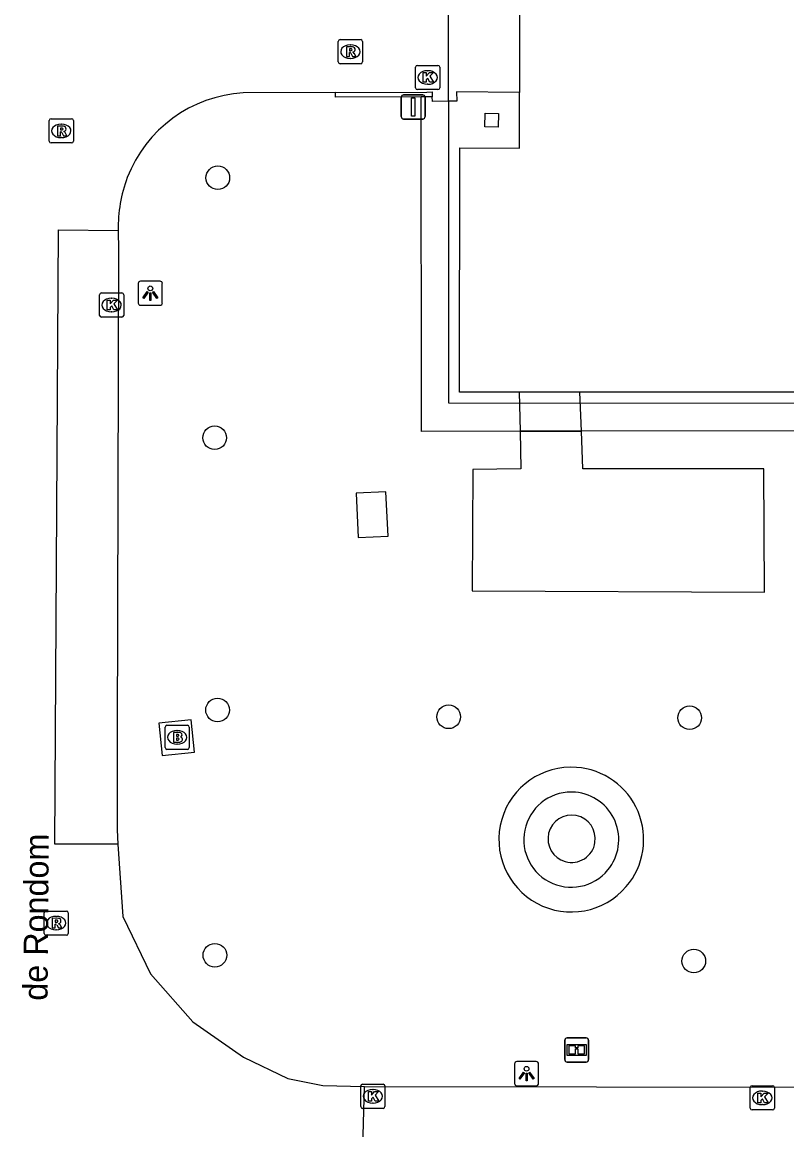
# Model space of a CAD drawing. Extents: x 161477 to 163040, y 383680 to 384868.
# Drawn here: x 162436.16 to 162467.82, y 384444.82 to 384490.67 of the extents above; entities that cross this region are included whole.
import ezdxf

# ---------------------------------------------------------------- set-up
doc = ezdxf.new("R2010")
doc.units = 0
for name, color, linetype in [('IMGEO_Boom', 7, 'Continuous'), ('IMGEO_Brandkraan', 7, 'Continuous'), ('IMGEO_Informatiebord', 7, 'Continuous'), ('IMGEO_Kolk', 7, 'Continuous'), ('IMGEO_Lichtpunt', 7, 'Continuous'), ('IMGEO_Muur', 7, 'Continuous'), ('IMGEO_Openbare_ruimte_label', 7, 'Continuous'), ('IMGEO_Pand', 7, 'Continuous'), ('IMGEO_Parkeervlak_open', 7, 'Continuous'), ('IMGEO_Rijbaan_lokaal_open', 7, 'Continuous'), ('IMGEO_Rioolput', 7, 'Continuous'), ('IMGEO_Verkeersbordpaal', 7, 'Continuous'), ('IMGEO_Voetpad_gesloten', 7, 'Continuous'), ('IMGEO_Voetpad_halfverhard', 7, 'Continuous'), ('IMGEO_Voetpad_open', 7, 'Continuous')]:
    doc.layers.add(name, color=color, linetype=linetype)

msp = doc.modelspace()

# ---------------------------------------------------------------- linework, layer by layer
at = {"layer": 'IMGEO_Boom'}
for centre in [(162444.26, 384484.23), (162444.13, 384473.47), (162444.25, 384462.2), (162453.82, 384461.92), (162463.8, 384461.88), (162444.14, 384452.05), (162463.97, 384451.81)]:
    msp.add_circle(centre, 0.489, dxfattribs=at)
at = {"layer": 'IMGEO_Brandkraan'}
for p, q in [((162442.079, 384460.644), (162442.079, 384461.496)), ((162442.154, 384461.57), (162443.006, 384461.57)), ((162442.567, 384461.35), (162442.592, 384461.35)), ((162443.08, 384461.496), (162443.08, 384460.644)), ((162442.59, 384460.79), (162442.565, 384460.79)), ((162443.006, 384460.57), (162442.154, 384460.57))]:
    msp.add_line(p, q, dxfattribs=at)
for points in [[(162442.079, 384460.644), (162442.079, 384461.496)], [(162442.154, 384461.57), (162443.006, 384461.57)], [(162442.427, 384461.27), (162442.427, 384460.87), (162442.64, 384460.87)], [(162442.658, 384461.27), (162442.427, 384461.27)], [(162443.08, 384461.496), (162443.08, 384460.644)], [(162442.606, 384461.189), (162442.552, 384461.189), (162442.552, 384461.113)], [(162442.552, 384461.113), (162442.605, 384461.113)], [(162442.614, 384461.037), (162442.552, 384461.037), (162442.552, 384460.956)], [(162442.552, 384460.956), (162442.614, 384460.956)], [(162443.006, 384460.57), (162442.154, 384460.57)]]:
    msp.add_lwpolyline(points, dxfattribs=at)
for centre, radius, start, end in [((162442.156, 384461.494), 0.0765, 91.552, 178.448), ((162442.156, 384461.494), 0.0765, 91.552, 178.448), ((162442.662, 384461.125), 0.145, 59.4692, 91.5367), ((162442.687, 384461.172), 0.0922, 285.5137, 58.1501), ((162443.004, 384461.494), 0.0765, 1.552, 88.448), ((162443.004, 384461.494), 0.0765, 1.552, 88.448), ((162442.607, 384461.151), 0.0379, 267.8285, 90.9355), ((162442.615, 384460.996), 0.0404, 269.8759, 90.5077), ((162442.646, 384461.121), 0.251, 268.6676, 293.5347), ((162442.692, 384460.98), 0.105, 301.3115, 78.989), ((162442.156, 384460.646), 0.0765, 181.552, 268.448), ((162442.156, 384460.646), 0.0765, 181.552, 268.448), ((162443.004, 384460.646), 0.0765, 271.552, 358.448), ((162443.004, 384460.646), 0.0765, 271.552, 358.448)]:
    msp.add_arc(centre, radius, start, end, dxfattribs=at)
for centre, major_axis, ratio, start_param, end_param in [((162442.566, 384461.07), (-0.387, 0.002), 0.722429, 4.712389, 7.853982), ((162442.591, 384461.07), (-0.39, 0.002), 0.717154, 1.570796, 4.712389)]:
    msp.add_ellipse(centre, major_axis=major_axis, ratio=ratio, start_param=start_param, end_param=end_param, dxfattribs=at)
at = {"layer": 'IMGEO_Informatiebord'}
for p, q in [((162458.625, 384447.73), (162458.625, 384448.53)), ((162458.625, 384448.53), (162458.625, 384447.73)), ((162458.725, 384448.63), (162459.515, 384448.63)), ((162459.515, 384448.63), (162458.725, 384448.63)), ((162459.615, 384448.53), (162459.615, 384447.73)), ((162459.615, 384447.73), (162459.615, 384448.53)), ((162459.515, 384447.63), (162458.725, 384447.63)), ((162458.725, 384447.63), (162459.515, 384447.63))]:
    msp.add_line(p, q, dxfattribs=at)
for points in [[(162458.726, 384448.362), (162459.514, 384448.362), (162459.514, 384447.898), (162458.726, 384447.898), (162458.726, 384448.362)], [(162458.791, 384448.297), (162458.791, 384447.963), (162459.066, 384447.963), (162459.067, 384448.176), (162459.171, 384448.177), (162459.172, 384447.963), (162459.449, 384447.963), (162459.449, 384448.297), (162459.173, 384448.297), (162459.173, 384448.217), (162459.067, 384448.217), (162459.067, 384448.297), (162458.791, 384448.297)]]:
    msp.add_lwpolyline(points, dxfattribs=at)
for centre, start, end in [((162458.725, 384448.53), 90, 180), ((162458.725, 384448.53), 90, 180), ((162459.515, 384448.53), 0, 90), ((162459.515, 384448.53), 360, 90), ((162458.725, 384447.73), 180, 270), ((162458.725, 384447.73), 180, 270), ((162459.515, 384447.73), 270, 0), ((162459.515, 384447.73), 270, 0)]:
    msp.add_arc(centre, 0.1, start, end, dxfattribs=at)
at = {"layer": 'IMGEO_Kolk'}
for p, q in [((162452.449, 384487.954), (162452.449, 384488.806)), ((162452.524, 384488.88), (162453.376, 384488.88)), ((162453.45, 384488.806), (162453.45, 384487.954)), ((162452.937, 384488.66), (162452.962, 384488.66)), ((162453.376, 384487.88), (162452.524, 384487.88)), ((162452.96, 384488.1), (162452.935, 384488.1)), ((162439.363, 384478.535), (162439.363, 384479.387)), ((162439.438, 384479.461), (162440.29, 384479.461)), ((162439.851, 384479.241), (162439.876, 384479.241)), ((162440.364, 384479.387), (162440.364, 384478.535)), ((162439.874, 384478.681), (162439.849, 384478.681)), ((162440.29, 384478.461), (162439.438, 384478.461)), ((162450.18, 384445.787), (162450.18, 384446.639)), ((162450.255, 384446.713), (162451.107, 384446.713)), ((162451.181, 384446.639), (162451.181, 384445.787)), ((162466.307, 384445.722), (162466.307, 384446.574)), ((162466.382, 384446.648), (162467.234, 384446.648)), ((162467.308, 384446.574), (162467.308, 384445.722)), ((162450.668, 384446.493), (162450.693, 384446.493)), ((162466.795, 384446.428), (162466.82, 384446.428)), ((162451.107, 384445.713), (162450.255, 384445.713)), ((162450.691, 384445.933), (162450.666, 384445.933)), ((162467.234, 384445.648), (162466.382, 384445.648)), ((162466.818, 384445.868), (162466.793, 384445.868))]:
    msp.add_line(p, q, dxfattribs=at)
for points in [[(162452.449, 384487.954), (162452.449, 384488.806)], [(162452.524, 384488.88), (162453.376, 384488.88)], [(162453.45, 384488.806), (162453.45, 384487.954)], [(162452.77, 384488.58), (162452.893, 384488.58), (162452.893, 384488.429), (162453.023, 384488.58), (162453.187, 384488.58), (162453.041, 384488.429), (162453.194, 384488.18), (162453.042, 384488.18), (162452.957, 384488.344), (162452.893, 384488.277), (162452.893, 384488.18), (162452.77, 384488.18), (162452.77, 384488.58)], [(162453.376, 384487.88), (162452.524, 384487.88)], [(162439.363, 384478.535), (162439.363, 384479.387)], [(162439.438, 384479.461), (162440.29, 384479.461)], [(162439.684, 384479.161), (162439.807, 384479.161), (162439.807, 384479.01), (162439.937, 384479.161), (162440.101, 384479.161), (162439.955, 384479.01), (162440.108, 384478.761), (162439.956, 384478.761), (162439.871, 384478.925), (162439.807, 384478.858), (162439.807, 384478.761), (162439.684, 384478.761), (162439.684, 384479.161)], [(162440.364, 384479.387), (162440.364, 384478.535)], [(162440.29, 384478.461), (162439.438, 384478.461)], [(162450.18, 384445.787), (162450.18, 384446.639)], [(162450.255, 384446.713), (162451.107, 384446.713)], [(162451.181, 384446.639), (162451.181, 384445.787)], [(162466.307, 384445.722), (162466.307, 384446.574)], [(162466.382, 384446.648), (162467.234, 384446.648)], [(162467.308, 384446.574), (162467.308, 384445.722)], [(162450.501, 384446.413), (162450.624, 384446.413), (162450.624, 384446.262), (162450.754, 384446.413), (162450.918, 384446.413), (162450.772, 384446.262), (162450.925, 384446.013), (162450.773, 384446.013), (162450.688, 384446.177), (162450.624, 384446.11), (162450.624, 384446.013), (162450.501, 384446.013), (162450.501, 384446.413)], [(162466.628, 384446.348), (162466.751, 384446.348), (162466.751, 384446.197), (162466.881, 384446.348), (162467.045, 384446.348), (162466.899, 384446.197), (162467.052, 384445.948), (162466.9, 384445.948), (162466.815, 384446.112), (162466.751, 384446.045), (162466.751, 384445.948), (162466.628, 384445.948), (162466.628, 384446.348)], [(162451.107, 384445.713), (162450.255, 384445.713)], [(162467.234, 384445.648), (162466.382, 384445.648)]]:
    msp.add_lwpolyline(points, dxfattribs=at)
for centre, start, end in [((162452.526, 384488.804), 91.552, 178.448), ((162452.526, 384488.804), 91.552, 178.448), ((162453.374, 384488.804), 1.552, 88.448), ((162453.374, 384488.804), 1.552, 88.448), ((162452.526, 384487.956), 181.552, 268.448), ((162452.526, 384487.956), 181.552, 268.448), ((162453.374, 384487.956), 271.552, 358.448), ((162453.374, 384487.956), 271.552, 358.448), ((162439.44, 384479.385), 91.552, 178.448), ((162439.44, 384479.385), 91.552, 178.448), ((162440.288, 384479.385), 1.552, 88.448), ((162440.288, 384479.385), 1.552, 88.448), ((162439.44, 384478.537), 181.552, 268.448), ((162439.44, 384478.537), 181.552, 268.448), ((162440.288, 384478.537), 271.552, 358.448), ((162440.288, 384478.537), 271.552, 358.448), ((162450.257, 384446.637), 91.552, 178.448), ((162450.257, 384446.637), 91.552, 178.448), ((162451.105, 384446.637), 1.552, 88.448), ((162451.105, 384446.637), 1.552, 88.448), ((162466.384, 384446.572), 91.552, 178.448), ((162466.384, 384446.572), 91.552, 178.448), ((162467.232, 384446.572), 1.552, 88.448), ((162467.232, 384446.572), 1.552, 88.448), ((162450.257, 384445.789), 181.552, 268.448), ((162450.257, 384445.789), 181.552, 268.448), ((162451.105, 384445.789), 271.552, 358.448), ((162451.105, 384445.789), 271.552, 358.448), ((162466.384, 384445.724), 181.552, 268.448), ((162466.384, 384445.724), 181.552, 268.448), ((162467.232, 384445.724), 271.552, 358.448), ((162467.232, 384445.724), 271.552, 358.448)]:
    msp.add_arc(centre, 0.0765, start, end, dxfattribs=at)
for centre, major_axis, ratio, start_param, end_param in [((162452.936, 384488.38), (-0.387, 0.002), 0.722429, 4.712389, 7.853982), ((162452.961, 384488.38), (-0.39, 0.002), 0.717154, 1.570796, 4.712389), ((162439.85, 384478.961), (-0.387, 0.002), 0.722429, 4.712389, 7.853982), ((162439.875, 384478.961), (-0.39, 0.002), 0.717154, 1.570796, 4.712389), ((162450.667, 384446.213), (-0.387, 0.002), 0.722429, 4.712389, 7.853982), ((162450.692, 384446.213), (-0.39, 0.002), 0.717154, 1.570796, 4.712389), ((162466.794, 384446.148), (-0.387, 0.002), 0.722429, 4.712389, 7.853982), ((162466.819, 384446.148), (-0.39, 0.002), 0.717154, 1.570796, 4.712389)]:
    msp.add_ellipse(centre, major_axis=major_axis, ratio=ratio, start_param=start_param, end_param=end_param, dxfattribs=at)
at = {"layer": 'IMGEO_Lichtpunt'}
for p, q in [((162440.967, 384479.853), (162440.967, 384479.046)), ((162440.967, 384479.853), (162440.967, 384479.046)), ((162441.869, 384479.948), (162441.061, 384479.948)), ((162441.869, 384479.948), (162441.061, 384479.948)), ((162441.963, 384479.046), (162441.963, 384479.853)), ((162441.963, 384479.046), (162441.963, 384479.853)), ((162441.061, 384478.952), (162441.869, 384478.952)), ((162441.061, 384478.952), (162441.869, 384478.952)), ((162456.547, 384447.553), (162456.547, 384446.746)), ((162456.547, 384447.553), (162456.547, 384446.746)), ((162457.449, 384447.648), (162456.641, 384447.648)), ((162457.449, 384447.648), (162456.641, 384447.648)), ((162457.543, 384446.746), (162457.543, 384447.553)), ((162457.543, 384446.746), (162457.543, 384447.553)), ((162456.641, 384446.652), (162457.449, 384446.652)), ((162456.641, 384446.652), (162457.449, 384446.652))]:
    msp.add_line(p, q, dxfattribs=at)
for points in [[(162441.341, 384479.517), (162441.38, 384479.489), (162441.192, 384479.227), (162441.154, 384479.254), (162441.341, 384479.517)], [(162441.443, 384479.469), (162441.49, 384479.469), (162441.49, 384479.147), (162441.443, 384479.147), (162441.443, 384479.469)], [(162441.553, 384479.489), (162441.591, 384479.516), (162441.778, 384479.254), (162441.739, 384479.226), (162441.553, 384479.489)], [(162456.921, 384447.217), (162456.96, 384447.189), (162456.772, 384446.927), (162456.734, 384446.954), (162456.921, 384447.217)], [(162457.023, 384447.169), (162457.07, 384447.169), (162457.07, 384446.847), (162457.023, 384446.847), (162457.023, 384447.169)], [(162457.133, 384447.189), (162457.171, 384447.216), (162457.358, 384446.954), (162457.319, 384446.926), (162457.133, 384447.189)]]:
    msp.add_lwpolyline(points, dxfattribs=at)
for centre in [(162441.466, 384479.651), (162457.046, 384447.351)]:
    msp.add_circle(centre, 0.0994, dxfattribs=at)
for centre, start, end in [((162441.061, 384479.853), 90, 180), ((162441.061, 384479.853), 90, 180), ((162441.869, 384479.853), 0, 90), ((162441.869, 384479.853), 0, 90), ((162441.061, 384479.046), 180, 270), ((162441.061, 384479.046), 180, 270), ((162441.869, 384479.046), 270, 0), ((162441.869, 384479.046), 270, 360), ((162456.641, 384447.553), 90, 180), ((162456.641, 384447.553), 90, 180), ((162457.449, 384447.553), 0, 90), ((162457.449, 384447.553), 0, 90), ((162456.641, 384446.746), 180, 270), ((162456.641, 384446.746), 180, 270), ((162457.449, 384446.746), 270, 0), ((162457.449, 384446.746), 270, 360)]:
    msp.add_arc(centre, 0.0946, start, end, dxfattribs=at)
at = {"layer": 'IMGEO_Muur'}
for points in [[(162449.132, 384487.764), (162452.915, 384487.777), (162453.138, 384487.785), (162453.142, 384487.581)], [(162452.683, 384487.577), (162449.136, 384487.566), (162449.132, 384487.764)], [(162453.142, 384487.581), (162452.683, 384487.577)]]:
    msp.add_lwpolyline(points, dxfattribs=at)
at = {"layer": 'IMGEO_Pand'}
for points in [[(162496.624, 384495.19), (162494.144, 384495.19), (162494.147, 384487.804), (162494.148, 384485.464), (162496.628, 384485.466), (162496.636, 384475.356), (162454.274, 384475.352), (162454.279, 384485.463), (162456.759, 384485.461), (162456.756, 384487.762)], [(162456.749, 384492.871), (162456.756, 384487.762)], [(162455.874, 384486.328), (162455.315, 384486.339), (162455.326, 384486.898), (162455.885, 384486.887), (162455.874, 384486.328)]]:
    msp.add_lwpolyline(points, dxfattribs=at)
at = {"layer": 'IMGEO_Parkeervlak_open'}
msp.add_lwpolyline([(162440.138, 384482.053), (162440.147, 384481.226), (162440.097, 384461.078), (162440.088, 384457.242), (162440.127, 384456.653)], dxfattribs=at)
at = {"layer": 'IMGEO_Rijbaan_lokaal_open'}
for points in [[(162453.808, 384487.393), (162453.809, 384492.869)], [(162449.132, 384487.764), (162445.309, 384487.742)], [(162453.808, 384487.393), (162453.146, 384487.39), (162453.142, 384487.581)], [(162440.127, 384456.653), (162437.515, 384456.653), (162437.665, 384482.073), (162440.138, 384482.053)], [(162440.127, 384456.653), (162440.326, 384453.656), (162441.477, 384451.286), (162443.226, 384449.294), (162445.329, 384447.832), (162447.166, 384446.947), (162448.605, 384446.659), (162450.332, 384446.614)], [(162450.057, 384436.524), (162450.332, 384446.614)], [(162450.332, 384446.614), (162488.746, 384446.568)]]:
    msp.add_lwpolyline(points, dxfattribs=at)
for centre, radius, start, end in [((162445.638, 384482.255), 5.497, 93.4352, 158.8776), ((162446.051, 384482.166), 5.914, 159.512, 181.0955)]:
    msp.add_arc(centre, radius, start, end, dxfattribs=at)
at = {"layer": 'IMGEO_Rioolput'}
for p, q in [((162449.249, 384489.024), (162449.249, 384489.876)), ((162449.324, 384489.95), (162450.176, 384489.95)), ((162449.737, 384489.73), (162449.762, 384489.73)), ((162450.25, 384489.876), (162450.25, 384489.024)), ((162449.76, 384489.17), (162449.735, 384489.17)), ((162450.176, 384488.95), (162449.324, 384488.95)), ((162437.279, 384485.744), (162437.279, 384486.596)), ((162437.354, 384486.67), (162438.206, 384486.67)), ((162437.767, 384486.45), (162437.792, 384486.45)), ((162438.28, 384486.596), (162438.28, 384485.744)), ((162438.206, 384485.67), (162437.354, 384485.67)), ((162437.79, 384485.89), (162437.765, 384485.89)), ((162437.144, 384453.88), (162437.996, 384453.88)), ((162437.069, 384452.954), (162437.069, 384453.806)), ((162437.557, 384453.66), (162437.582, 384453.66)), ((162438.07, 384453.806), (162438.07, 384452.954)), ((162437.58, 384453.1), (162437.555, 384453.1)), ((162437.996, 384452.88), (162437.144, 384452.88))]:
    msp.add_line(p, q, dxfattribs=at)
for points in [[(162449.249, 384489.024), (162449.249, 384489.876)], [(162449.324, 384489.95), (162450.176, 384489.95)], [(162449.838, 384489.648), (162449.586, 384489.65), (162449.586, 384489.25)], [(162450.25, 384489.876), (162450.25, 384489.024)], [(162449.586, 384489.25), (162449.71, 384489.25), (162449.71, 384489.412), (162449.721, 384489.412)], [(162449.764, 384489.569), (162449.71, 384489.569), (162449.71, 384489.488)], [(162449.71, 384489.488), (162449.762, 384489.488)], [(162449.768, 384489.383), (162449.839, 384489.25), (162449.979, 384489.25), (162449.914, 384489.376)], [(162450.176, 384488.95), (162449.324, 384488.95)], [(162437.279, 384485.744), (162437.279, 384486.596)], [(162437.354, 384486.67), (162438.206, 384486.67)], [(162438.28, 384486.596), (162438.28, 384485.744)], [(162437.868, 384486.368), (162437.616, 384486.37), (162437.616, 384485.97)], [(162437.616, 384485.97), (162437.74, 384485.97), (162437.74, 384486.132), (162437.751, 384486.132)], [(162437.794, 384486.289), (162437.74, 384486.289), (162437.74, 384486.208)], [(162437.74, 384486.208), (162437.792, 384486.208)], [(162437.798, 384486.103), (162437.869, 384485.97), (162438.009, 384485.97), (162437.944, 384486.096)], [(162438.206, 384485.67), (162437.354, 384485.67)], [(162437.144, 384453.88), (162437.996, 384453.88)], [(162437.069, 384452.954), (162437.069, 384453.806)], [(162437.658, 384453.578), (162437.406, 384453.58), (162437.406, 384453.18)], [(162437.584, 384453.499), (162437.53, 384453.499), (162437.53, 384453.418)], [(162437.53, 384453.418), (162437.582, 384453.418)], [(162438.07, 384453.806), (162438.07, 384452.954)], [(162437.406, 384453.18), (162437.53, 384453.18), (162437.53, 384453.342), (162437.541, 384453.342)], [(162437.588, 384453.313), (162437.659, 384453.18), (162437.799, 384453.18), (162437.734, 384453.306)], [(162437.996, 384452.88), (162437.144, 384452.88)]]:
    msp.add_lwpolyline(points, dxfattribs=at)
for centre, radius, start, end in [((162449.326, 384489.874), 0.0765, 91.552, 178.448), ((162449.326, 384489.874), 0.0765, 91.552, 178.448), ((162449.837, 384489.538), 0.109, 350.3612, 89.416), ((162450.174, 384489.874), 0.0765, 1.552, 88.448), ((162450.174, 384489.874), 0.0765, 1.552, 88.448), ((162449.72, 384489.359), 0.0533, 26.0293, 88.6989), ((162449.746, 384489.677), 0.19, 274.7715, 282.9687), ((162449.77, 384489.473), 0.0964, 77.0061, 93.1865), ((162449.784, 384489.53), 0.0378, 276.6634, 79.6772), ((162449.835, 384489.538), 0.112, 277.5842, 350.9817), ((162449.819, 384489.323), 0.108, 29.5134, 73.7905), ((162449.326, 384489.026), 0.0765, 181.552, 268.448), ((162449.326, 384489.026), 0.0765, 181.552, 268.448), ((162450.174, 384489.026), 0.0765, 271.552, 358.448), ((162450.174, 384489.026), 0.0765, 271.552, 358.448), ((162437.356, 384486.594), 0.0765, 91.552, 178.448), ((162437.356, 384486.594), 0.0765, 91.552, 178.448), ((162438.204, 384486.594), 0.0765, 1.552, 88.448), ((162438.204, 384486.594), 0.0765, 1.552, 88.448), ((162437.75, 384486.079), 0.0533, 26.0293, 88.6989), ((162437.776, 384486.397), 0.19, 274.7715, 282.9687), ((162437.8, 384486.193), 0.0964, 77.0061, 93.1865), ((162437.814, 384486.25), 0.0378, 276.6634, 79.6772), ((162437.867, 384486.258), 0.109, 350.3612, 89.416), ((162437.865, 384486.258), 0.112, 277.5842, 350.9817), ((162437.849, 384486.043), 0.108, 29.5134, 73.7905), ((162437.356, 384485.746), 0.0765, 181.552, 268.448), ((162437.356, 384485.746), 0.0765, 181.552, 268.448), ((162438.204, 384485.746), 0.0765, 271.552, 358.448), ((162438.204, 384485.746), 0.0765, 271.552, 358.448), ((162437.146, 384453.804), 0.0765, 91.552, 178.448), ((162437.146, 384453.804), 0.0765, 91.552, 178.448), ((162437.994, 384453.804), 0.0765, 1.552, 88.448), ((162437.994, 384453.804), 0.0765, 1.552, 88.448), ((162437.566, 384453.607), 0.19, 274.7715, 282.9687), ((162437.59, 384453.403), 0.0964, 77.0061, 93.1865), ((162437.604, 384453.46), 0.0378, 276.6634, 79.6772), ((162437.657, 384453.468), 0.109, 350.3612, 89.416), ((162437.655, 384453.468), 0.112, 277.5842, 350.9817), ((162437.146, 384452.956), 0.0765, 181.552, 268.448), ((162437.146, 384452.956), 0.0765, 181.552, 268.448), ((162437.54, 384453.289), 0.0533, 26.0293, 88.6989), ((162437.639, 384453.253), 0.108, 29.5134, 73.7905), ((162437.994, 384452.956), 0.0765, 271.552, 358.448), ((162437.994, 384452.956), 0.0765, 271.552, 358.448)]:
    msp.add_arc(centre, radius, start, end, dxfattribs=at)
for centre, major_axis, ratio, start_param, end_param in [((162449.736, 384489.45), (-0.387, 0.002), 0.722429, 4.712389, 7.853982), ((162449.761, 384489.45), (-0.39, 0.002), 0.717154, 1.570796, 4.712389), ((162437.766, 384486.17), (-0.387, 0.002), 0.722429, 4.712389, 7.853982), ((162437.791, 384486.17), (-0.39, 0.002), 0.717154, 1.570796, 4.712389), ((162437.556, 384453.38), (-0.387, 0.002), 0.722429, 4.712389, 7.853982), ((162437.581, 384453.38), (-0.39, 0.002), 0.717154, 1.570796, 4.712389)]:
    msp.add_ellipse(centre, major_axis=major_axis, ratio=ratio, start_param=start_param, end_param=end_param, dxfattribs=at)
at = {"layer": 'IMGEO_Verkeersbordpaal'}
for p, q in [((162451.855, 384486.76), (162451.855, 384487.56)), ((162451.855, 384487.56), (162451.855, 384486.76)), ((162451.955, 384487.66), (162452.745, 384487.66)), ((162452.745, 384487.66), (162451.955, 384487.66)), ((162452.845, 384487.56), (162452.845, 384486.76)), ((162452.845, 384486.76), (162452.845, 384487.56)), ((162452.745, 384486.66), (162451.955, 384486.66)), ((162451.955, 384486.66), (162452.745, 384486.66))]:
    msp.add_line(p, q, dxfattribs=at)
msp.add_lwpolyline([(162452.275, 384487.535), (162452.425, 384487.535), (162452.425, 384486.785), (162452.275, 384486.785), (162452.275, 384487.535)], dxfattribs=at)
for centre, start, end in [((162451.955, 384487.56), 90, 180), ((162451.955, 384487.56), 90, 180), ((162452.745, 384487.56), 0, 90), ((162452.745, 384487.56), 360, 90), ((162451.955, 384486.76), 180, 270), ((162451.955, 384486.76), 180, 270), ((162452.745, 384486.76), 270, 0), ((162452.745, 384486.76), 270, 0)]:
    msp.add_arc(centre, 0.1, start, end, dxfattribs=at)
at = {"layer": 'IMGEO_Voetpad_gesloten'}
for points in [[(162451.224, 384471.232), (162449.986, 384471.172), (162450.075, 384469.335), (162451.313, 384469.395), (162451.224, 384471.232)], [(162443.154, 384461.794), (162441.819, 384461.653), (162441.96, 384460.318), (162443.295, 384460.459), (162443.154, 384461.794)]]:
    msp.add_lwpolyline(points, dxfattribs=at)
at = {"layer": 'IMGEO_Voetpad_halfverhard'}
for points in [[(162453.808, 384487.393), (162453.808, 384474.909), (162497.086, 384474.88), (162497.086, 384487.801)], [(162456.775, 384473.736), (162452.696, 384473.733), (162452.683, 384487.577)], [(162498.227, 384473.767), (162459.314, 384473.738)]]:
    msp.add_lwpolyline(points, dxfattribs=at)
for start, end in [(350.9621, 254.3953), (254.3975, 350.9599)]:
    msp.add_arc((162458.912, 384456.87), 0.979, start, end, dxfattribs=at)
at = {"layer": 'IMGEO_Voetpad_open'}
for points in [[(162456.756, 384487.762), (162454.138, 384487.791), (162454.16, 384487.394), (162453.808, 384487.393)], [(162456.775, 384473.736), (162459.314, 384473.738), (162459.25, 384475.352), (162456.737, 384475.352), (162456.775, 384473.736)], [(162456.775, 384473.736), (162456.811, 384472.188), (162454.817, 384472.153), (162454.799, 384467.129), (162466.893, 384467.077), (162466.875, 384472.188), (162459.375, 384472.188), (162459.314, 384473.738)], [(162459.314, 384473.738), (162456.775, 384473.736)]]:
    msp.add_lwpolyline(points, dxfattribs=at)
for centre, radius, start, end in [((162458.896, 384456.837), 2.997, 85.919, 319.5052), ((162458.897, 384456.838), 2.997, 319.4868, 85.9374), ((162458.897, 384456.836), 1.968, 85.031, 320.3605), ((162458.897, 384456.836), 1.968, 320.3604, 85.0311)]:
    msp.add_arc(centre, radius, start, end, dxfattribs=at)

# ---------------------------------------------------------------- texts
at = {"layer": 'IMGEO_Openbare_ruimte_label'}
msp.add_text('de Rondom', height=1, rotation=89.5416, dxfattribs=at).set_placement((162437.207, 384450.167))

doc.saveas('drawing.dxf')
